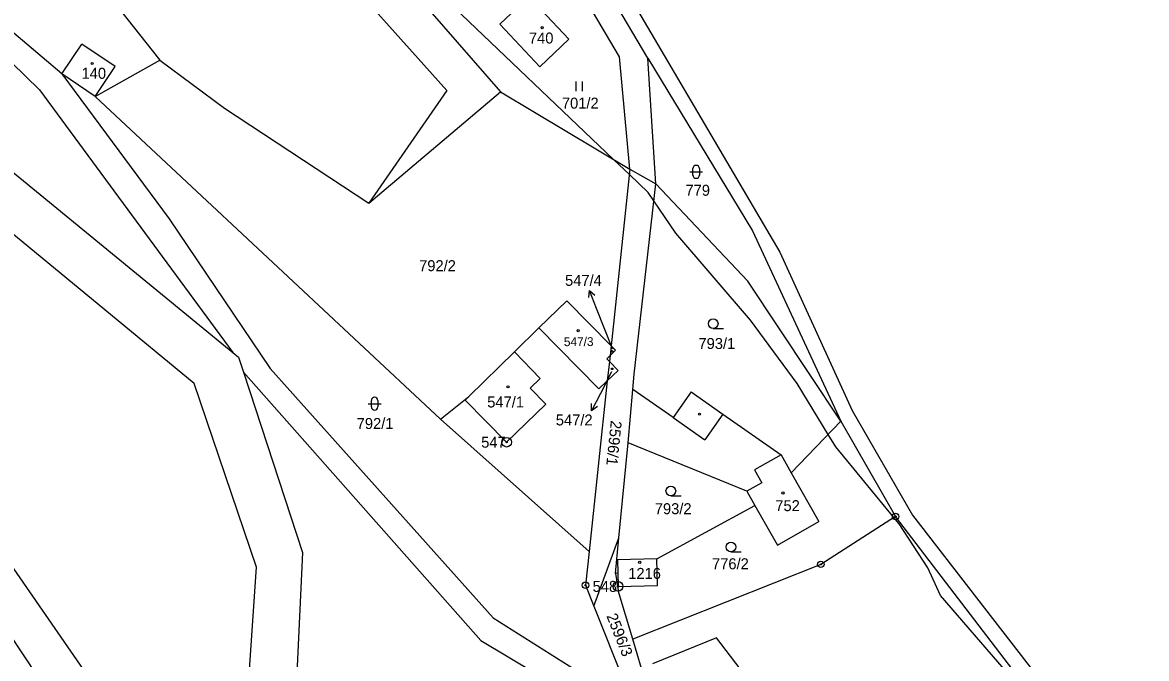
# Model space of a CAD drawing. Extents: x -439246 to -433691, y -1130252 to -1121148.
# Drawn here: x -437596.8 to -437422.9, y -1124689.3 to -1124590.9 of the extents above; entities that cross this region are included whole.
import ezdxf

# ---------------------------------------------------------------- set-up
doc = ezdxf.new("R2010")
doc.units = 0
for name, color, linetype in [('Vrstva 1', 7, 'Continuous'), ('Vrstva 16', 7, 'Continuous'), ('Vrstva 17', 7, 'Continuous'), ('Vrstva 18', 7, 'Continuous'), ('Vrstva 19', 7, 'Continuous'), ('Vrstva 24', 7, 'Continuous'), ('Vrstva 25', 7, 'Continuous'), ('Vrstva 3', 7, 'Continuous'), ('Vrstva 37', 7, 'Continuous'), ('Vrstva 4', 7, 'Continuous'), ('Vrstva 52', 7, 'Continuous')]:
    doc.layers.add(name, color=color, linetype=linetype)

msp = doc.modelspace()

# ---------------------------------------------------------------- linework, layer by layer
at = {"layer": 'Vrstva 1'}
for p, q in [((-437516.9, -1124638.19), (-437512.61, -1124633.98)), ((-437512.61, -1124633.98), (-437505.75, -1124640.94)), ((-437520.71, -1124641.91), (-437516.9, -1124638.19)), ((-437507.63, -1124647.63), (-437516.9, -1124638.19)), ((-437505.75, -1124640.94), (-437505.91, -1124642.45)), ((-437505.75, -1124640.94), (-437505.08, -1124641.62)), ((-437527.77, -1124648.81), (-437520.71, -1124641.91)), ((-437505.91, -1124642.45), (-437506.01, -1124643.39)), ((-437505.08, -1124641.62), (-437505.91, -1124642.45)), ((-437506.01, -1124643.39), (-437506.34, -1124646.38)), ((-437504.68, -1124644.78), (-437506.34, -1124646.38)), ((-437506.01, -1124643.39), (-437504.68, -1124644.78)), ((-437506.34, -1124646.38), (-437507.63, -1124647.63)), ((-437532.15, -1124652.29), (-437527.77, -1124648.81)), ((-437504.53, -1124670.69), (-437503.11, -1124655.99)), ((-437508.41, -1124681.26), (-437504.53, -1124670.69)), ((-437505.06, -1124676.19), (-437504.53, -1124670.69)), ((-437509.71, -1124678), (-437508.41, -1124681.26)), ((-437508.41, -1124681.26), (-437501.39, -1124698.82))]:
    msp.add_line(p, q, dxfattribs=at)
for points in [[(-437569.35, -1124558.74), (-437531.16, -1124601.48)], [(-437516.98, -1124562.95), (-437479.64, -1124626.46)], [(-437500.07, -1124596.45), (-437518.95, -1124564.52)], [(-437504.45, -1124596.27), (-437516.13, -1124576.37)], [(-437582.62, -1124587.82), (-437575.56, -1124596.77)], [(-437533.76, -1124589.15), (-437522.84, -1124601.65)], [(-437520.27, -1124588.67), (-437522.96, -1124591.21)], [(-437512.26, -1124593.51), (-437516.54, -1124588.98)], [(-437590.71, -1124598.88), (-437599.84, -1124591.16)], [(-437522.96, -1124591.21), (-437516.77, -1124597.77)], [(-437602.81, -1124592.96), (-437594.14, -1124601.34)], [(-437590.71, -1124598.88), (-437587.59, -1124594.27)], [(-437582.44, -1124597.75), (-437587.59, -1124594.27)], [(-437516.77, -1124597.77), (-437512.26, -1124593.51)], [(-437502.84, -1124613.64), (-437504.45, -1124596.27)], [(-437570.23, -1124646.8), (-437629.35, -1124598.07)], [(-437585.56, -1124602.36), (-437575.56, -1124596.77)], [(-437585.56, -1124602.36), (-437582.44, -1124597.75)], [(-437575.56, -1124596.77), (-437565.53, -1124604.2)], [(-437498.84, -1124615.92), (-437500.07, -1124596.45)], [(-437500.07, -1124596.45), (-437483.9, -1124623.19)], [(-437585.56, -1124602.36), (-437590.71, -1124598.88)], [(-437590.71, -1124598.88), (-437574.1, -1124621.32)], [(-437594.14, -1124601.34), (-437564.23, -1124642)], [(-437531.16, -1124601.48), (-437543.23, -1124618.89)], [(-437585.56, -1124602.36), (-437532.15, -1124652.29)], [(-437543.23, -1124618.89), (-437522.84, -1124601.65)], [(-437522.84, -1124601.65), (-437502.84, -1124613.64)], [(-437565.53, -1124604.2), (-437543.23, -1124618.89)], [(-437605, -1124608.63), (-437564.23, -1124642)], [(-437502.84, -1124613.64), (-437505.75, -1124640.94)], [(-437502.84, -1124613.64), (-437498.84, -1124615.92)], [(-437502.19, -1124645.33), (-437498.84, -1124615.92)], [(-437498.84, -1124615.92), (-437484.6, -1124630.97)], [(-437574.1, -1124621.32), (-437558.48, -1124644.47)], [(-437483.9, -1124623.19), (-437470.21, -1124652.61)], [(-437479.64, -1124626.46), (-437468.47, -1124650.95)], [(-437470.21, -1124652.61), (-437484.6, -1124630.97)], [(-437564.23, -1124642), (-437563.37, -1124642.71)], [(-437563.37, -1124642.71), (-437562.61, -1124645.03)], [(-437558.48, -1124644.47), (-437523.98, -1124683.04)], [(-437562.61, -1124645.03), (-437525.91, -1124686.56)], [(-437562.61, -1124645.03), (-437553.5, -1124672.95)], [(-437506.34, -1124646.38), (-437509.15, -1124672.78)], [(-437502.39, -1124647.7), (-437502.19, -1124645.33)], [(-437560.61, -1124675.18), (-437570.23, -1124646.8)], [(-437503.11, -1124655.99), (-437502.39, -1124647.7)], [(-437496.17, -1124652.06), (-437502.39, -1124647.7)], [(-437493.38, -1124648.09), (-437496.17, -1124652.06)], [(-437493.38, -1124648.09), (-437488.47, -1124651.53)], [(-437488.47, -1124651.53), (-437479.47, -1124657.84)], [(-437468.47, -1124650.95), (-437459.12, -1124667.17)], [(-437532.15, -1124652.29), (-437509.15, -1124672.78)], [(-437470.21, -1124652.61), (-437477.89, -1124660.62)], [(-437470.21, -1124652.61), (-437461.75, -1124667.37)], [(-437484.76, -1124663.45), (-437503.11, -1124655.99)], [(-437479.47, -1124657.84), (-437477.89, -1124660.62)], [(-437477.89, -1124660.62), (-437473.61, -1124668.14)], [(-437484.76, -1124663.45), (-437483.5, -1124665.66)], [(-437498.69, -1124673.92), (-437483.5, -1124665.66)], [(-437483.5, -1124665.66), (-437480.02, -1124671.79)], [(-437582.95, -1124697.37), (-437604.02, -1124666.98)], [(-437461.75, -1124667.37), (-437473.31, -1124674.77)], [(-437434.04, -1124703.6), (-437461.75, -1124667.37)], [(-437459.12, -1124667.17), (-437432.79, -1124701.21)], [(-437480.02, -1124671.79), (-437473.61, -1124668.14)], [(-437609.03, -1124670.13), (-437589.4, -1124699.73)], [(-437509.15, -1124672.78), (-437509.71, -1124678)], [(-437553.5, -1124672.95), (-437558.91, -1124788.55)], [(-437498.69, -1124673.92), (-437504.77, -1124674.08)], [(-437504.77, -1124674.08), (-437504.71, -1124676.07)], [(-437498.55, -1124678.03), (-437498.69, -1124673.92)], [(-437568.3, -1124788.64), (-437560.61, -1124675.18)], [(-437504.71, -1124676.07), (-437505.06, -1124676.19)], [(-437505.06, -1124676.19), (-437504.66, -1124678.8)], [(-437504.71, -1124676.07), (-437504.65, -1124678.21)], [(-437473.31, -1124674.77), (-437502.39, -1124686.33)], [(-437504.65, -1124678.21), (-437498.55, -1124678.03)], [(-437502.39, -1124686.33), (-437504.66, -1124678.8)], [(-437523.98, -1124683.04), (-437503.44, -1124696.05)], [(-437525.91, -1124686.56), (-437505, -1124699.04)], [(-437501.03, -1124690.87), (-437502.39, -1124686.33)], [(-437489.43, -1124686.13), (-437499.33, -1124690.16)], [(-437467.87, -1124714.43), (-437489.43, -1124686.13)]]:
    msp.add_lwpolyline(points, dxfattribs=at)
at = {"layer": 'Vrstva 16'}
for p, q in [((-437507.99, -1124635.17), (-437509.08, -1124632.38)), ((-437507.4, -1124648.35), (-437508.76, -1124651.02))]:
    msp.add_line(p, q, dxfattribs=at)
for points in [[(-437509.19, -1124633.49), (-437509.08, -1124632.38), (-437508.25, -1124633.13)], [(-437505.55, -1124641.41), (-437507.99, -1124635.17)], [(-437505.69, -1124645), (-437507.4, -1124648.35)], [(-437507.86, -1124650.36), (-437508.76, -1124651.02), (-437508.76, -1124649.9)]]:
    msp.add_lwpolyline(points, dxfattribs=at)
at = {"layer": 'Vrstva 24'}
for centre, radius in [((-437521.91, -1124655.87), 0.75), ((-437521.91, -1124655.87), 0.1), ((-437461.75, -1124667.37), 0.5), ((-437461.75, -1124667.37), 0.1), ((-437473.31, -1124674.77), 0.5), ((-437473.31, -1124674.77), 0.1), ((-437509.71, -1124678), 0.5), ((-437509.71, -1124678), 0.1), ((-437504.69, -1124678.18), 0.75), ((-437504.69, -1124678.18), 0.1)]:
    msp.add_circle(centre, radius, dxfattribs=at)
at = {"layer": 'Vrstva 25'}
for p, q in [((-437511.15, -1124601.56), (-437511.15, -1124600.06)), ((-437510.15, -1124601.56), (-437510.15, -1124600.06)), ((-437493.09, -1124614.54), (-437493.09, -1124613.54)), ((-437492.09, -1124613.54), (-437492.09, -1124614.54)), ((-437493.59, -1124614.04), (-437491.59, -1124614.04)), ((-437489.96, -1124638.27), (-437488.36, -1124638.27)), ((-437543.32, -1124649.91), (-437541.32, -1124649.91)), ((-437542.82, -1124650.41), (-437542.82, -1124649.41)), ((-437541.82, -1124649.41), (-437541.82, -1124650.41)), ((-437496.51, -1124664.17), (-437494.91, -1124664.17)), ((-437487.22, -1124672.83), (-437485.62, -1124672.83))]:
    msp.add_line(p, q, dxfattribs=at)
for centre, radius in [((-437516.41, -1124591.75), 0.175), ((-437586.01, -1124597.28), 0.175), ((-437489.96, -1124637.52), 0.75), ((-437510.84, -1124638.63), 0.175), ((-437505.6, -1124641.81), 0.117), ((-437505.58, -1124644.52), 0.117), ((-437521.71, -1124647.3), 0.175), ((-437492.08, -1124651.53), 0.175), ((-437496.51, -1124663.42), 0.75), ((-437479.18, -1124663.73), 0.175), ((-437487.22, -1124672.08), 0.75), ((-437501.33, -1124674.46), 0.175)]:
    msp.add_circle(centre, radius, dxfattribs=at)
for centre, start, end in [((-437492.59, -1124613.54), 0, 180), ((-437492.59, -1124614.54), 180, 0), ((-437542.32, -1124649.41), 0, 180), ((-437542.32, -1124650.41), 180, 0)]:
    msp.add_arc(centre, 0.5, start, end, dxfattribs=at)
at = {"layer": 'Vrstva 3'}
for points in [[(-437520.27, -1124588.67), (-437522.96, -1124591.21)], [(-437512.26, -1124593.51), (-437516.54, -1124588.98)], [(-437522.96, -1124591.21), (-437516.77, -1124597.77)], [(-437590.71, -1124598.88), (-437587.59, -1124594.27)], [(-437582.44, -1124597.75), (-437587.59, -1124594.27)], [(-437516.77, -1124597.77), (-437512.26, -1124593.51)], [(-437585.56, -1124602.36), (-437582.44, -1124597.75)], [(-437585.56, -1124602.36), (-437590.71, -1124598.88)], [(-437516.9, -1124638.19), (-437512.61, -1124633.98)], [(-437512.61, -1124633.98), (-437505.75, -1124640.94)], [(-437507.63, -1124647.63), (-437516.9, -1124638.19)], [(-437505.75, -1124640.94), (-437505.08, -1124641.62)], [(-437527.77, -1124648.81), (-437520.71, -1124641.91)], [(-437520.71, -1124641.91), (-437516.72, -1124645.99)], [(-437505.91, -1124642.45), (-437506.43, -1124642.96)], [(-437506.43, -1124642.96), (-437506.01, -1124643.39)], [(-437505.08, -1124641.62), (-437505.91, -1124642.45)], [(-437504.68, -1124644.78), (-437506.34, -1124646.38)], [(-437506.01, -1124643.39), (-437504.68, -1124644.78)], [(-437516.72, -1124645.99), (-437518.25, -1124647.49)], [(-437506.34, -1124646.38), (-437507.63, -1124647.63)], [(-437518.25, -1124647.49), (-437515.84, -1124649.98)], [(-437528.33, -1124649.36), (-437527.77, -1124648.81)], [(-437521.91, -1124655.87), (-437528.33, -1124649.36)], [(-437515.84, -1124649.98), (-437521.91, -1124655.87)], [(-437479.47, -1124657.84), (-437483.56, -1124660.17)], [(-437479.47, -1124657.84), (-437477.89, -1124660.62)], [(-437483.56, -1124660.17), (-437482.45, -1124662.14)], [(-437477.89, -1124660.62), (-437473.61, -1124668.14)], [(-437482.45, -1124662.14), (-437484.76, -1124663.45)], [(-437484.76, -1124663.45), (-437483.5, -1124665.66)], [(-437483.5, -1124665.66), (-437480.02, -1124671.79)], [(-437480.02, -1124671.79), (-437473.61, -1124668.14)], [(-437498.69, -1124673.92), (-437504.77, -1124674.08)], [(-437504.77, -1124674.08), (-437504.71, -1124676.07)], [(-437498.55, -1124678.03), (-437498.69, -1124673.92)], [(-437504.71, -1124676.07), (-437504.65, -1124678.21)], [(-437504.65, -1124678.21), (-437498.55, -1124678.03)]]:
    msp.add_lwpolyline(points, dxfattribs=at)
at = {"layer": 'Vrstva 37'}
for centre in [(-437516.41, -1124591.75), (-437586.01, -1124597.28), (-437510.84, -1124638.63), (-437521.71, -1124647.3), (-437479.18, -1124663.73), (-437501.33, -1124674.46)]:
    msp.add_circle(centre, 0.175, dxfattribs=at)
at = {"layer": 'Vrstva 4'}
for p, q in [((-437520.71, -1124641.91), (-437516.72, -1124645.99)), ((-437505.91, -1124642.45), (-437506.43, -1124642.96)), ((-437506.43, -1124642.96), (-437506.01, -1124643.39)), ((-437516.72, -1124645.99), (-437518.25, -1124647.49)), ((-437518.25, -1124647.49), (-437515.84, -1124649.98)), ((-437528.33, -1124649.36), (-437527.77, -1124648.81)), ((-437521.91, -1124655.87), (-437528.33, -1124649.36)), ((-437515.84, -1124649.98), (-437521.91, -1124655.87))]:
    msp.add_line(p, q, dxfattribs=at)
for points in [[(-437488.47, -1124651.53), (-437491.25, -1124655.5)], [(-437496.17, -1124652.06), (-437491.25, -1124655.5)], [(-437479.47, -1124657.84), (-437483.56, -1124660.17)], [(-437483.56, -1124660.17), (-437482.45, -1124662.14)], [(-437482.45, -1124662.14), (-437484.76, -1124663.45)]]:
    msp.add_lwpolyline(points, dxfattribs=at)
at = {"layer": 'Vrstva 52'}
msp.add_lwpolyline([(-437422.94, -1124718.02), (-437425.21, -1124714.94), (-437425.95, -1124714.41), (-437428.19, -1124712.81), (-437434.62, -1124703.99), (-437439.69, -1124697.05), (-437454.82, -1124679.58), (-437456.74, -1124675.32), (-437461.21, -1124668.5), (-437462, -1124667.53), (-437471.01, -1124656.57), (-437472.17, -1124654.66), (-437476.97, -1124646.77), (-437484.21, -1124636.97), (-437495.72, -1124623.55), (-437499.14, -1124618.52), (-437500, -1124617.24), (-437502.92, -1124614.45), (-437505.36, -1124612.13), (-437531.08, -1124587.6), (-437528.84, -1124585.58)], dxfattribs=at)

# ---------------------------------------------------------------- texts
at = {"layer": 'Vrstva 16'}
for s, p in [('547/4', (-437512.87, -1124631.68)), ('547/2', (-437514.3, -1124653.28))]:
    msp.add_text(s, height=1.7, dxfattribs=at).set_placement(p)
at = {"layer": 'Vrstva 17'}
for s, p in [('547', (-437525.84, -1124656.72)), ('548', (-437508.61, -1124679.03))]:
    msp.add_text(s, height=1.7, dxfattribs=at).set_placement(p)
at = {"layer": 'Vrstva 18'}
for s, p in [('701/2', (-437513.36, -1124604.26)), ('779', (-437494.25, -1124617.74)), ('792/2', (-437535.44, -1124629.41)), ('793/1', (-437492.24, -1124641.45)), ('792/1', (-437545.1, -1124653.83)), ('793/2', (-437498.99, -1124667.01)), ('776/2', (-437490.14, -1124675.53))]:
    msp.add_text(s, height=1.7, dxfattribs=at).set_placement(p)
for s, rotation, p in [('2596/1', 264.0808, (-437505.78, -1124652.47)), ('2596/3', 291.7824, (-437506.5, -1124682.75))]:
    msp.add_text(s, height=1.7, rotation=rotation, dxfattribs=at).set_placement(p)
at = {"layer": 'Vrstva 19'}
for s, height, p in [('740', 1.7, (-437518.46, -1124594.19)), ('140', 1.7, (-437587.65, -1124599.64)), ('547/4', 0.1, (-437505.71, -1124641.52)), ('547/2', 0.1, (-437505.84, -1124645)), ('547/1', 1.7, (-437524.91, -1124650.5)), ('752', 1.7, (-437480.35, -1124666.54)), ('1216', 1.7, (-437503.1, -1124677.02))]:
    msp.add_text(s, height=height, dxfattribs=at).set_placement(p)
msp.add_text('547/3', height=1.37, rotation=0.1916, dxfattribs=at).set_placement((-437513.05, -1124641.01))

doc.saveas('drawing.dxf')
